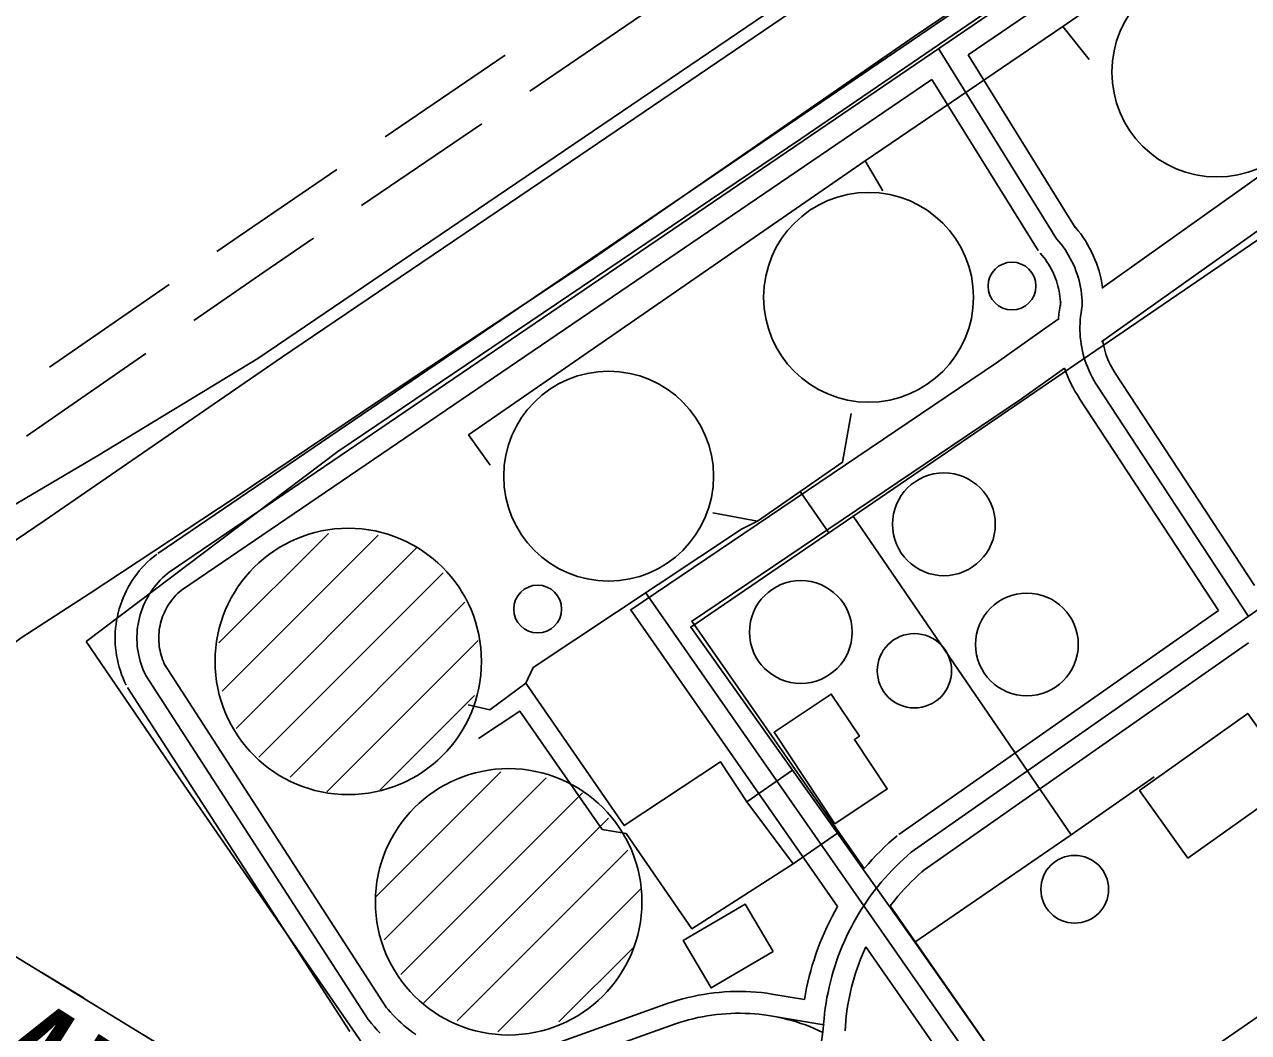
# Model space of a CAD drawing. Extents: x 3355724 to 3393621, y 594744 to 620174.
# Drawn here: x 3388659 to 3389502, y 614020 to 614714 of the extents above; entities that cross this region are included whole.
import ezdxf

# ---------------------------------------------------------------- set-up
doc = ezdxf.new("R2010")
doc.units = 0
for name, color, linetype in [('V-BLDG-OTLN', 7, 'Continuous'), ('V-DOMW-TANK', 7, 'Continuous'), ('V-RAIL-IDEN', 7, 'Continuous'), ('V-RAIL-TRAK', 7, 'Continuous'), ('V-ROAD-CNTR', 7, 'Continuous'), ('V-SITE-OTLN', 7, 'Continuous'), ('V-TOPO-SHOR', 7, 'Continuous'), ('V-UTIL-LINE', 7, 'Continuous')]:
    doc.layers.add(name, color=color, linetype=linetype)

msp = doc.modelspace()

# ---------------------------------------------------------------- linework, layer by layer
at = {"layer": 'V-BLDG-OTLN'}
for points in [[(3389217.22, 614164.09), (3389175.29, 614227.06), (3389214.68, 614253.3), (3389234, 614224.29), (3389230.58, 614222.01), (3389253.19, 614188.05)], [(3389460.15, 614140.24), (3389534.55, 614193.42), (3389501.25, 614240), (3389426.85, 614186.82)], [(3389174.6, 614076.12), (3389132.01, 614051.03), (3389112.84, 614083.57), (3389155.43, 614108.66)]]:
    msp.add_lwpolyline(points, close=True, dxfattribs=at)
at = {"layer": 'V-DOMW-TANK'}
for p, q in [((3388793.27, 614288.59), (3388868.57, 614363.88)), ((3388795.41, 614255.37), (3388902.82, 614362.78)), ((3388805.09, 614229.69), (3388929.57, 614354.17)), ((3388820.61, 614209.86), (3388947.49, 614336.74)), ((3388842.17, 614196.07), (3388962.59, 614316.48)), ((3388867.56, 614186.1), (3388971.63, 614290.17)), ((3388903.99, 614187.17), (3388969.07, 614252.25)), ((3388901.09, 614113.57), (3388987.35, 614199.83)), ((3388906.94, 614084.06), (3389018.53, 614195.65)), ((3388918.54, 614060.31), (3389043.5, 614185.26)), ((3388934.06, 614040.47), (3389061.42, 614167.83)), ((3388957.32, 614028.37), (3389074.76, 614145.81)), ((3388985.16, 614020.86), (3389083.8, 614119.5)), ((3389027.27, 614027.62), (3389078.32, 614078.66))]:
    msp.add_line(p, q, dxfattribs=at)
for centre, radius in [((3389480.04, 614681.49), 72.22), ((3389240.35, 614526.41), 72.22), ((3389339.06, 614534.14), 16.46), ((3389061.46, 614403.28), 72.22), ((3389292.21, 614370.17), 35.37), ((3388882.28, 614275.76), 91.68), ((3389193.73, 614296.03), 35.37), ((3389012.62, 614311.83), 16.46), ((3389349.32, 614287.45), 35.37), ((3389271.9, 614269.36), 25.58), ((3388992.66, 614110.3), 91.68), ((3389382.22, 614118.95), 23.32)]:
    msp.add_circle(centre, radius, dxfattribs=at)
at = {"layer": 'V-RAIL-TRAK'}
msp.add_lwpolyline([(3389671.61, 615034.57), (3389654.79, 615025.92), (3389636.34, 615016.15), (3389617.99, 615006.19), (3389599.75, 614996.04), (3389581.61, 614985.7), (3389563.59, 614975.17), (3389545.67, 614964.45), (3389527.86, 614953.55), (3389510.18, 614942.46), (3389492.6, 614931.19), (3389466.08, 614912.52), (3389439.44, 614894.02), (3389412.66, 614875.72), (3389385.76, 614857.6), (3389358.73, 614839.67), (3389199.46, 614731.32), (3389022.34, 614610.87), (3388836.3, 614485.04), (3388672.9, 614372.65), (3388660.17, 614363.81), (3388647.33, 614355.13)], dxfattribs=at)
at = {"layer": 'V-ROAD-CNTR'}
for p, q in [((3388907.55, 614636.82), (3388990.23, 614693.07)), ((3388891.42, 614589.56), (3388974.1, 614645.81)), ((3388676.74, 614478.31), (3388758.98, 614535.19)), ((3388660.79, 614430.8), (3388743.03, 614487.68))]:
    msp.add_line(p, q, dxfattribs=at)
for points in [[(3388820.05, 614484.22), (3389282.12, 614798.04), (3389950.12, 615243.83), (3390275.35, 615469.3), (3390699.28, 615754.85), (3391179.42, 616077.39), (3391401.3, 616229.02)], [(3388751.23, 614350.15), (3389923.38, 615147.78)], [(3388759.67, 614337.75), (3389931.82, 615135.38)], [(3389308.8, 614693.28), (3389717.57, 614971.44)], [(3389269.75, 614144.43), (3390325.44, 614883.11), (3390348.72, 614893.93)], [(3389400.82, 614532.7), (3389554.09, 614641.63), (3389751.84, 614775.22), (3389819.64, 614819.91)], [(3389400.76, 614495.85), (3389406.44, 614499.89), (3389571.18, 614616.97), (3389768.5, 614750.27), (3389836.15, 614794.86)], [(3389007.17, 614668.31), (3389084, 614720.58), (3389089.85, 614724.56)], [(3389288.47, 614697.59), (3389369.77, 614566.66)], [(3389308.8, 614693.28), (3389382.52, 614574.57)], [(3388768.11, 614325.35), (3389283.97, 614676.39)], [(3389283.97, 614676.39), (3389357.03, 614558.74)], [(3388791.88, 614557.95), (3388807.1, 614568.48), (3388874.48, 614614.32)], [(3389381.11, 614576.48), (3389382.82, 614574.5), (3389384.61, 614572.28), (3389386.34, 614570), (3389387.98, 614567.65), (3389389.54, 614565.26), (3389391.02, 614562.81), (3389392.42, 614560.31), (3389393.73, 614557.77), (3389394.95, 614555.18), (3389396.08, 614552.55), (3389397.13, 614549.89), (3389398.08, 614547.19), (3389398.94, 614544.46), (3389399.71, 614541.71), (3389400.38, 614538.93), (3389400.96, 614536.12), (3389401.44, 614533.3), (3389401.52, 614532.68)], [(3388775.93, 614510.44), (3388824.07, 614543.74), (3388858.35, 614567.06)], [(3389369.77, 614566.66), (3389371.31, 614564.88), (3389372.79, 614563.05), (3389374.2, 614561.17), (3389375.55, 614559.25), (3389376.84, 614557.28), (3389378.05, 614555.27), (3389379.2, 614553.22), (3389380.27, 614551.13), (3389381.28, 614549), (3389382.21, 614546.84), (3389383.07, 614544.65), (3389383.85, 614542.44), (3389384.56, 614540.2), (3389385.19, 614537.93), (3389385.74, 614535.65), (3389386.21, 614533.35), (3389386.61, 614531.03), (3389386.93, 614528.7), (3389387.16, 614526.36), (3389387.32, 614524.02), (3389387.4, 614521.67), (3389387.41, 614520.31)], [(3389358.43, 614556.84), (3389359.81, 614555.25), (3389360.96, 614553.82), (3389362.07, 614552.35), (3389363.12, 614550.85), (3389364.13, 614549.3), (3389365.08, 614547.73), (3389365.98, 614546.12), (3389366.82, 614544.49), (3389367.61, 614542.82), (3389368.34, 614541.13), (3389369.01, 614539.42), (3389369.62, 614537.69), (3389370.17, 614535.93), (3389370.67, 614534.16), (3389371.1, 614532.37), (3389371.47, 614530.57), (3389371.78, 614528.75), (3389372.03, 614526.93), (3389372.21, 614525.1), (3389372.34, 614523.26), (3389372.4, 614521.37), (3389372.41, 614520.22)], [(3389372.69, 614523.23), (3389372.18, 614520.63), (3389371.71, 614517.78), (3389371.34, 614514.9), (3389371.06, 614512.02), (3389371.02, 614511.39)], [(3389387.41, 614520.31), (3389386.94, 614517.96), (3389386.55, 614515.6), (3389386.25, 614513.22), (3389386.02, 614510.84), (3389385.87, 614508.45), (3389385.8, 614506.05), (3389385.81, 614503.66), (3389385.9, 614501.26), (3389386.07, 614498.87), (3389386.32, 614496.49), (3389386.65, 614494.12), (3389387.06, 614491.76), (3389387.55, 614489.41), (3389388.11, 614487.08), (3389388.75, 614484.78), (3389389.47, 614482.49), (3389390.27, 614480.23), (3389391.14, 614478), (3389392.08, 614475.8), (3389393.1, 614473.63), (3389394.19, 614471.5), (3389395.35, 614469.4), (3389396.58, 614467.34), (3389397.88, 614465.33), (3389397.92, 614465.26)], [(3389076.78, 614311.33), (3389328.45, 614481.26), (3389360.05, 614503.72), (3389371.59, 614511.92)], [(3389401.47, 614496.42), (3389401.8, 614494.56), (3389402.18, 614492.71), (3389402.63, 614490.87), (3389403.14, 614489.04), (3389403.71, 614487.24), (3389404.33, 614485.45), (3389405.02, 614483.68), (3389405.77, 614481.94), (3389406.57, 614480.23), (3389407.44, 614478.54), (3389408.35, 614476.88), (3389409.33, 614475.26), (3389410.42, 614473.55), (3389410.4, 614473.58)], [(3388709.62, 614417.22), (3388820.05, 614484.22)], [(3389118.38, 614303.22), (3389345.53, 614456.6), (3389375.22, 614477.7)], [(3389375.26, 614477.7), (3389376.2, 614475.02), (3389377.25, 614472.32), (3389378.4, 614469.65), (3389379.63, 614467.03), (3389380.94, 614464.45), (3389382.35, 614461.92), (3389383.83, 614459.43), (3389385.33, 614457.11), (3389385.44, 614456.94)], [(3389410.47, 614473.48), (3389505.86, 614327.95)], [(3389397.92, 614465.26), (3389501.79, 614306.79)], [(3389385.38, 614457.04), (3389481.27, 614310.74)], [(3388377.77, 614197.52), (3388430.75, 614234.54), (3388471.27, 614268.08), (3388508.86, 614298.93), (3388552.65, 614324.74), (3388618.93, 614363.79), (3388709.62, 614417.22)], [(3388729.42, 614259.53), (3388728.37, 614261.72), (3388727.3, 614264.2), (3388726.31, 614266.72), (3388725.42, 614269.28), (3388724.63, 614271.86), (3388723.94, 614274.48), (3388723.34, 614277.12), (3388722.84, 614279.78), (3388722.44, 614282.45), (3388722.14, 614285.14), (3388721.94, 614287.84), (3388721.84, 614290.54), (3388721.85, 614293.25), (3388721.95, 614295.96), (3388722.15, 614298.65), (3388722.46, 614301.34), (3388722.86, 614304.02), (3388723.37, 614306.67), (3388723.97, 614309.31), (3388724.67, 614311.93), (3388725.47, 614314.51), (3388726.36, 614317.07), (3388727.35, 614319.58), (3388728.43, 614322.06), (3388729.6, 614324.5), (3388730.86, 614326.9), (3388732.21, 614329.24), (3388733.65, 614331.53), (3388735.17, 614333.77), (3388736.77, 614335.95), (3388738.46, 614338.07), (3388740.22, 614340.12), (3388742.06, 614342.11), (3388743.97, 614344.02), (3388745.95, 614345.87), (3388748, 614347.63), (3388750.02, 614349.26), (3388750.56, 614349.67)], [(3388742.95, 614266.01), (3388742.02, 614267.94), (3388741.17, 614269.91), (3388740.39, 614271.91), (3388739.68, 614273.94), (3388739.06, 614275.99), (3388738.5, 614278.07), (3388738.03, 614280.16), (3388737.63, 614282.27), (3388737.32, 614284.39), (3388737.08, 614286.53), (3388736.92, 614288.67), (3388736.84, 614290.81), (3388736.85, 614292.96), (3388736.93, 614295.1), (3388737.09, 614297.24), (3388737.33, 614299.38), (3388737.65, 614301.5), (3388738.05, 614303.61), (3388738.53, 614305.7), (3388739.09, 614307.77), (3388739.72, 614309.82), (3388740.43, 614311.85), (3388741.21, 614313.85), (3388742.07, 614315.82), (3388743, 614317.75), (3388744, 614319.65), (3388745.07, 614321.51), (3388746.21, 614323.33), (3388747.42, 614325.1), (3388748.69, 614326.83), (3388750.03, 614328.51), (3388751.42, 614330.14), (3388752.88, 614331.72), (3388754.4, 614333.24), (3388755.97, 614334.7), (3388757.59, 614336.1), (3388759.27, 614337.44), (3388759.67, 614337.75)], [(3388756.48, 614272.48), (3388755.67, 614274.16), (3388755.04, 614275.62), (3388754.47, 614277.1), (3388753.95, 614278.6), (3388753.48, 614280.12), (3388753.07, 614281.65), (3388752.72, 614283.2), (3388752.43, 614284.76), (3388752.19, 614286.33), (3388752.02, 614287.91), (3388751.9, 614289.49), (3388751.84, 614291.08), (3388751.85, 614292.66), (3388751.91, 614294.25), (3388752.03, 614295.83), (3388752.2, 614297.41), (3388752.44, 614298.98), (3388752.74, 614300.54), (3388753.09, 614302.09), (3388753.5, 614303.62), (3388753.97, 614305.14), (3388754.49, 614306.63), (3388755.07, 614308.11), (3388755.71, 614309.57), (3388756.39, 614311), (3388757.13, 614312.4), (3388757.93, 614313.78), (3388758.77, 614315.12), (3388759.67, 614316.44), (3388760.61, 614317.71), (3388761.59, 614318.95), (3388762.63, 614320.16), (3388763.7, 614321.33), (3388764.82, 614322.45), (3388765.99, 614323.53), (3388767.19, 614324.57), (3388768.51, 614325.63), (3388768.78, 614325.83)], [(3389360.45, 613930.31), (3389086.74, 614323.18)], [(3389219.06, 614107.01), (3389076.52, 614311.62)], [(3389261.15, 614156.72), (3389481.27, 614310.74)], [(3389237.4, 614133.17), (3389118.75, 614303.47)], [(3389278.35, 614132.14), (3389501.83, 614288.51)], [(3388908.56, 614037.43), (3388755.55, 614274.15)], [(3388895.96, 614029.29), (3388742.95, 614266.01)], [(3388883.36, 614021.14), (3388730.35, 614257.86)], [(3389237.4, 614133.17), (3389240.23, 614136.46), (3389242.92, 614139.45), (3389245.67, 614142.38), (3389248.48, 614145.26), (3389251.36, 614148.07), (3389254.3, 614150.82), (3389257.29, 614153.5), (3389259.97, 614155.81)], [(3389209.18, 614022.35), (3389209.41, 614026.04), (3389209.72, 614029.73), (3389210.1, 614033.4), (3389210.57, 614037.07), (3389211.11, 614040.73), (3389211.73, 614044.37), (3389212.43, 614048), (3389213.21, 614051.61), (3389214.07, 614055.21), (3389215.01, 614058.79), (3389216.02, 614062.34), (3389217.11, 614065.87), (3389218.28, 614069.38), (3389219.52, 614072.86), (3389220.83, 614076.32), (3389222.22, 614079.74), (3389223.69, 614083.14), (3389225.23, 614086.5), (3389226.84, 614089.83), (3389228.52, 614093.12), (3389230.27, 614096.38), (3389232.09, 614099.59), (3389233.99, 614102.77), (3389235.95, 614105.9), (3389237.97, 614108.99), (3389240.07, 614112.04), (3389242.23, 614115.04), (3389244.45, 614117.99), (3389246.74, 614120.9), (3389249.09, 614123.75), (3389251.5, 614126.56), (3389253.97, 614129.31), (3389256.5, 614132), (3389259.08, 614134.64), (3389261.73, 614137.23), (3389264.43, 614139.75), (3389267.18, 614142.22), (3389269.75, 614144.43)], [(3389255.28, 614107.5), (3389258.42, 614111.49), (3389260.56, 614114.1), (3389262.76, 614116.65), (3389265.02, 614119.16), (3389267.32, 614121.62), (3389269.68, 614124.03), (3389272.1, 614126.39), (3389274.56, 614128.69), (3389277.07, 614130.94), (3389279.52, 614133.05)], [(3389196.3, 614043.1), (3389196.97, 614047.06), (3389197.74, 614051.01), (3389198.59, 614054.94), (3389199.52, 614058.85), (3389200.54, 614062.74), (3389201.64, 614066.61), (3389202.82, 614070.45), (3389204.09, 614074.27), (3389205.44, 614078.06), (3389206.87, 614081.81), (3389208.39, 614085.54), (3389209.98, 614089.23), (3389211.65, 614092.89), (3389213.4, 614096.51), (3389215.23, 614100.09), (3389217.14, 614103.63), (3389219.06, 614107.01)], [(3389372.75, 613938.88), (3389255.28, 614107.5)], [(3389224.16, 614021.43), (3389224.37, 614024.96), (3389224.65, 614028.32), (3389225, 614031.68), (3389225.43, 614035.02), (3389225.92, 614038.36), (3389226.49, 614041.68), (3389227.13, 614044.99), (3389227.84, 614048.29), (3389228.63, 614051.57), (3389229.48, 614054.83), (3389230.4, 614058.08), (3389231.4, 614061.3), (3389232.46, 614064.5), (3389233.59, 614067.67), (3389234.79, 614070.82), (3389236.06, 614073.95), (3389238.37, 614079.3)], [(3389348.14, 613921.73), (3389238.37, 614079.3)], [(3389196.3, 614043.1), (3389173.87, 614046.85), (3389170.27, 614047.36), (3389166.66, 614047.79), (3389163.04, 614048.13), (3389159.41, 614048.37), (3389155.78, 614048.53), (3389152.15, 614048.6), (3389148.51, 614048.58), (3389144.87, 614048.47), (3389141.24, 614048.28), (3389137.62, 614047.99), (3389134, 614047.62), (3389130.39, 614047.15), (3389126.8, 614046.6), (3389123.22, 614045.96), (3389119.66, 614045.24), (3389116.12, 614044.42), (3389112.59, 614043.52), (3389109.09, 614042.54), (3389105.63, 614041.47), (3389102.49, 614040.43)], [(3388928.83, 614018.95), (3388926.72, 614020.43), (3388924.64, 614021.98), (3388922.61, 614023.58), (3388920.62, 614025.23), (3388918.68, 614026.93), (3388916.78, 614028.69), (3388914.93, 614030.5), (3388913.13, 614032.35), (3388911.38, 614034.25), (3388909.69, 614036.2), (3388907.99, 614038.26), (3388907.68, 614038.64)], [(3389102.51, 614040.43), (3388997.89, 614002.97)], [(3388904.31, 614019.91), (3388902.23, 614022.05), (3388900.21, 614024.25), (3388898.24, 614026.5), (3388896.34, 614028.8), (3388895.96, 614029.29)], [(3389107.57, 614026.31), (3389002.95, 613988.85)], [(3389208.91, 614020.45), (3389205.95, 614021.83), (3389202.95, 614023.14), (3389199.92, 614024.37), (3389196.86, 614025.53), (3389193.78, 614026.61), (3389190.67, 614027.61), (3389187.53, 614028.54), (3389184.38, 614029.4), (3389181.2, 614030.17), (3389178.01, 614030.87), (3389209.66, 614025.65), (3389171.57, 614032.03), (3389168.34, 614032.49), (3389165.09, 614032.87), (3389161.84, 614033.17), (3389158.57, 614033.4), (3389155.31, 614033.54), (3389152.04, 614033.6), (3389148.77, 614033.58), (3389145.5, 614033.49), (3389142.24, 614033.31), (3389138.98, 614033.05), (3389135.73, 614032.71), (3389132.49, 614032.3), (3389129.25, 614031.8), (3389126.04, 614031.23), (3389122.83, 614030.58), (3389119.65, 614029.84), (3389116.48, 614029.04), (3389113.33, 614028.15), (3389110.21, 614027.19), (3389107.57, 614026.31)], [(3389181.75, 613831.47), (3389209.18, 614022.35)]]:
    msp.add_lwpolyline(points, dxfattribs=at)
at = {"layer": 'V-SITE-OTLN'}
for p, q in [((3389193.68, 614635.55), (3389718.28, 614993.62)), ((3388875.11, 614420.19), (3389193.68, 614635.55)), ((3388701.96, 614289.45), (3388875.11, 614420.19)), ((3388769.26, 614190.58), (3388701.96, 614289.45)), ((3388894.47, 614009.29), (3388769.26, 614190.58))]:
    msp.add_line(p, q, dxfattribs=at)
at = {"layer": 'V-TOPO-SHOR'}
msp.add_lwpolyline([(3388416.43, 614129.21), (3388436.36, 614140.65), (3388460.45, 614156.84), (3388490.73, 614178.43), (3388534.76, 614207.42), (3388551.27, 614217.52), (3388592.55, 614245.17), (3388657.94, 614292.42), (3388704.72, 614322.76), (3388803.79, 614388.15), (3388918, 614465.03), (3389048.03, 614551.34), (3389271.69, 614705.83), (3389476.74, 614844.77), (3389707.97, 615005.34), (3389733.4, 615019.46)], dxfattribs=at)
at = {"layer": 'V-UTIL-LINE'}
for p, q in [((3389193.34, 614392.67), (3389213.07, 614364.33)), ((3389163.86, 614372.27), (3389152.85, 614366.89)), ((3389188.38, 614136.36), (3389218.94, 614157.47)), ((3389379.72, 614156.49), (3389272.11, 614082.5))]:
    msp.add_line(p, q, dxfattribs=at)
for points in [[(3390862.54, 618393.37), (3386415.73, 615396.65), (3387373.64, 614856.76), (3390174.45, 613140.76)], [(3389638.54, 614654.9), (3389615.86, 614687.94), (3389526.34, 614818.32), (3389373.95, 614712.86), (3389392.23, 614690.08)], [(3389373.95, 614712.86), (3389238.11, 614620.27), (3389250.25, 614599.6)], [(3389259.3, 614100.75), (3389218.94, 614157.47), (3389187.96, 614201.01), (3389117.96, 614299.39), (3389638.54, 614654.9), (3389727.07, 614523.9)], [(3389238.11, 614620.27), (3388965.05, 614431.67), (3388979.93, 614410.98)], [(3389133.09, 614378.03), (3389163.86, 614372.27), (3389222.48, 614412.83), (3389228.27, 614446.34)], [(3389229.67, 614375.67), (3389379.72, 614156.49), (3389436.96, 614196.38)], [(3389004.56, 614260.71), (3389009.46, 614271.62), (3389152.85, 614366.89)], [(3389156.58, 614179.13), (3389138.34, 614206.7), (3389072.16, 614162.79), (3389004.56, 614260.71), (3388979.73, 614242.44), (3388964.69, 614246.01)], [(3388972, 614222.64), (3389000.27, 614241.56), (3389057.06, 614160.19), (3389073.48, 614157.3), (3389118.77, 614091.79), (3389188.38, 614136.36), (3389156.58, 614179.13), (3389187.96, 614201.01)], [(3389799.22, 613444.17), (3389643.91, 613540.85), (3389373.3, 613938.29), (3389272.11, 614082.5), (3389259.3, 614100.75)], [(3388671.42, 614061.64), (3388700.41, 614043.88)], [(3389511.48, 614033.32), (3389373.3, 613938.29), (3388943.3, 613642.62), (3388974.38, 613596.42), (3389209.07, 613450.67), (3389427.71, 613314.88), (3389530.85, 613250.82), (3389654.2, 613174.22), (3389793.45, 613266.09)], [(3388734.52, 614022.98), (3388763.51, 614005.22)]]:
    msp.add_lwpolyline(points, dxfattribs=at)

# ---------------------------------------------------------------- texts
at = {"layer": 'V-RAIL-IDEN'}
msp.add_text('MISS.', height=83, rotation=327.58801, dxfattribs=at).set_placement((3388579.26, 614004.39))

doc.saveas('drawing.dxf')
